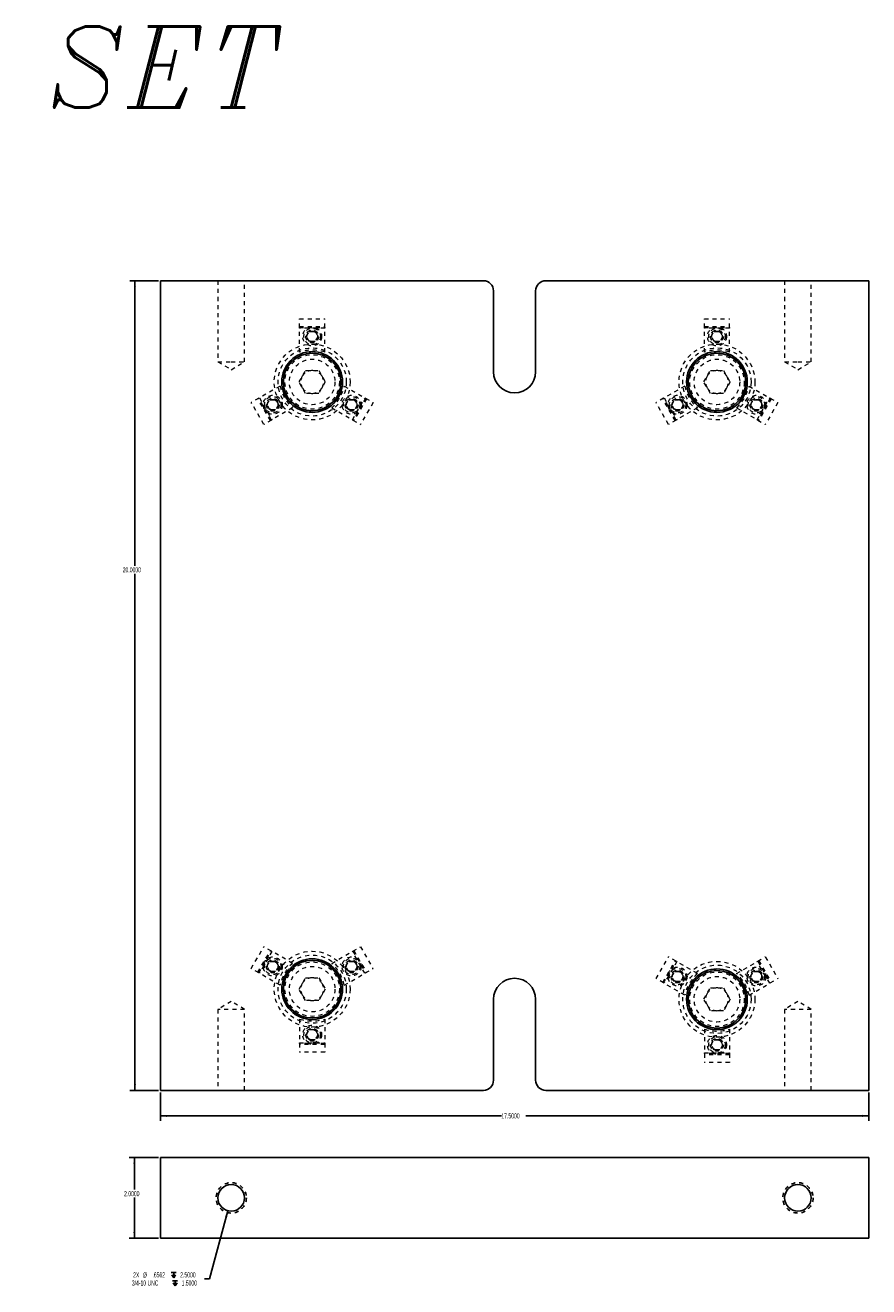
# Model space of a CAD drawing. Header units: inches. Extents: x 1802 to 2468, y -253 to -72.
# Tile 561 of 570: x 2415 to 2436, y -103 to -72. Entities that reach past the tile are written whole.
import ezdxf

# ---------------------------------------------------------------- set-up
doc = ezdxf.new("R2010")
doc.units = ezdxf.units.IN
doc.header["$LTSCALE"] = 0.5
doc.header["$MEASUREMENT"] = 0
doc.linetypes.add('HIDDEN', pattern=[0.225, 0.15, -0.075])
for name, color, linetype in [('SID-M-D', 42, 'Continuous'), ('SID-M-H', 4, 'HIDDEN'), ('SID-M-S', 105, 'Continuous')]:
    doc.layers.add(name, color=color, linetype=linetype)
doc.styles.add('I', font='ITALIC.SHX')
doc.styles.add('SLDTEXTSTYLE0', font='TXT', dxfattribs={"width": 0.595745})

# ---------------------------------------------------------------- blocks, each defined once
blk = doc.blocks.new('SW_SYMBOL_HOLE_DEPTH')
at = {"layer": 'SID-M-D', "color": 0}
for p, q in [((0, 34.4), (31.5, 34.4)), ((3.9, 21.9), (15.7, 3)), ((15.7, 34.4), (15.7, 3)), ((27.6, 21.9), (15.7, 3))]:
    blk.add_line(p, q, dxfattribs=at)

msp = doc.modelspace()

# ---------------------------------------------------------------- linework, layer by layer
at = {"layer": 'SID-M-D'}
for p, q in [((2418.34625, -78.2431), (2417.64133, -78.2431)), ((2417.76633, -78.2431), (2417.76633, -85.28343)), ((2417.76633, -98.2431), (2417.76633, -85.48186)), ((2418.34625, -98.2431), (2417.64133, -98.2431)), ((2418.39625, -98.2931), (2418.39625, -98.99802)), ((2435.89625, -98.2931), (2435.89625, -98.99802)), ((2418.39625, -98.87302), (2426.82111, -98.87302)), ((2435.89625, -98.87302), (2427.42146, -98.87302)), ((2418.34625, -99.89827), (2417.62895, -99.89827)), ((2417.75395, -99.89827), (2417.75395, -100.69501)), ((2417.75395, -101.89827), (2417.75395, -100.89345)), ((2420.06133, -101.21519), (2419.60932, -102.9021)), ((2418.34625, -101.89827), (2417.62895, -101.89827)), ((2419.60932, -102.9021), (2419.49057, -102.9021))]:
    msp.add_line(p, q, dxfattribs=at)
for points in [[(2417.76633, -78.2431), (2417.74033, -78.3991), (2417.79233, -78.3991)], [(2417.76633, -98.2431), (2417.79233, -98.0871), (2417.74033, -98.0871)], [(2418.39625, -98.87302), (2418.55225, -98.89902), (2418.55225, -98.84702)], [(2435.89625, -98.87302), (2435.74025, -98.84702), (2435.74025, -98.89902)], [(2417.75395, -99.89827), (2417.72795, -100.05427), (2417.77995, -100.05427)], [(2420.06133, -101.21519), (2419.99584, -101.35915), (2420.04607, -101.37261)], [(2417.75395, -101.89827), (2417.77995, -101.74227), (2417.72795, -101.74227)]]:
    msp.add_solid(points, dxfattribs=at)
at = {"layer": 'SID-M-H'}
for centre in [(2420.14625, -100.89827), (2434.14625, -100.89827)]:
    msp.add_circle(centre, 0.375, dxfattribs=at)
at = {"layer": 'SID-M-S', "linetype": 'Continuous', "lineweight": 25}
for p, q in [((2418.39625, -78.2431), (2418.39625, -98.2431)), ((2426.37625, -78.2431), (2418.39625, -78.2431)), ((2426.62625, -80.4931), (2426.62625, -78.4931)), ((2427.66625, -78.4931), (2427.66625, -80.4931)), ((2435.89625, -78.2431), (2427.91625, -78.2431)), ((2435.89625, -98.2431), (2435.89625, -78.2431)), ((2426.62625, -97.9931), (2426.62625, -95.9931)), ((2427.66625, -95.9931), (2427.66625, -97.9931)), ((2418.39625, -98.2431), (2426.37625, -98.2431)), ((2427.91625, -98.2431), (2435.89625, -98.2431))]:
    msp.add_line(p, q, dxfattribs=at)
at = {"layer": 'SID-M-S', "linetype": 'HIDDEN', "lineweight": 18}
for p, q in [((2419.81815, -78.2431), (2419.81815, -80.2431)), ((2420.47435, -80.2431), (2420.47435, -78.2431)), ((2433.81815, -78.2431), (2433.81815, -80.2431)), ((2434.47435, -80.2431), (2434.47435, -78.2431)), ((2421.83625, -79.1851), (2422.45625, -79.1851)), ((2421.83625, -79.4001), (2421.83625, -79.1851)), ((2421.83625, -79.3741), (2422.45625, -79.3741)), ((2421.83625, -79.4001), (2422.45625, -79.4001)), ((2421.83625, -79.4176), (2421.83625, -79.4001)), ((2422.45625, -79.4176), (2421.83625, -79.4176)), ((2421.83625, -80.00481), (2421.83625, -79.4176)), ((2422.45625, -79.4001), (2422.45625, -79.1851)), ((2422.45625, -79.4001), (2422.45625, -79.4176)), ((2422.45625, -80.00481), (2422.45625, -79.4176)), ((2431.83625, -79.1851), (2432.45625, -79.1851)), ((2431.83625, -79.4001), (2431.83625, -79.1851)), ((2431.83625, -79.3741), (2432.45625, -79.3741)), ((2431.83625, -79.4001), (2432.45625, -79.4001)), ((2431.83625, -79.4176), (2431.83625, -79.4001)), ((2432.45625, -79.4176), (2431.83625, -79.4176)), ((2431.83625, -80.00481), (2431.83625, -79.4176)), ((2432.45625, -79.4001), (2432.45625, -79.1851)), ((2432.45625, -79.4001), (2432.45625, -79.4176)), ((2432.45625, -80.00481), (2432.45625, -79.4176)), ((2422.00191, -79.6181), (2422.07408, -79.4931)), ((2422.07408, -79.7431), (2422.00191, -79.6181)), ((2422.07408, -79.4931), (2422.21842, -79.4931)), ((2422.21842, -79.7431), (2422.07408, -79.7431)), ((2422.21842, -79.4931), (2422.29058, -79.6181)), ((2422.29058, -79.6181), (2422.21842, -79.7431)), ((2432.00191, -79.6181), (2432.07408, -79.4931)), ((2432.07408, -79.7431), (2432.00191, -79.6181)), ((2432.07408, -79.4931), (2432.21842, -79.4931)), ((2432.21842, -79.7431), (2432.07408, -79.7431)), ((2432.21842, -79.4931), (2432.29058, -79.6181)), ((2432.29058, -79.6181), (2432.21842, -79.7431)), ((2419.81815, -80.2431), (2420.14625, -80.2431)), ((2419.81815, -80.2431), (2420.14625, -80.44024)), ((2420.14625, -80.2431), (2420.47435, -80.2431)), ((2420.14625, -80.44024), (2420.47435, -80.2431)), ((2433.81815, -80.2431), (2434.14625, -80.2431)), ((2433.81815, -80.2431), (2434.14625, -80.44024)), ((2434.14625, -80.2431), (2434.47435, -80.2431)), ((2434.14625, -80.44024), (2434.47435, -80.2431)), ((2421.82149, -80.7431), (2421.98387, -80.46185)), ((2421.98387, -80.46185), (2422.30863, -80.46185)), ((2422.30863, -80.46185), (2422.47101, -80.7431)), ((2431.82149, -80.7431), (2431.98387, -80.46185)), ((2431.98387, -80.46185), (2432.30863, -80.46185)), ((2432.30863, -80.46185), (2432.47101, -80.7431)), ((2421.35187, -80.84378), (2420.84333, -81.13738)), ((2421.98387, -81.02435), (2421.82149, -80.7431)), ((2422.30863, -81.02435), (2421.98387, -81.02435)), ((2422.47101, -80.7431), (2422.30863, -81.02435)), ((2422.94063, -80.84378), (2423.44916, -81.13738)), ((2431.35187, -80.84378), (2430.84333, -81.13738)), ((2431.98387, -81.02435), (2431.82149, -80.7431)), ((2432.30863, -81.02435), (2431.98387, -81.02435)), ((2432.47101, -80.7431), (2432.30863, -81.02435)), ((2432.94063, -80.84378), (2433.44916, -81.13738)), ((2420.82818, -81.14613), (2420.64198, -81.25363)), ((2420.95198, -81.79057), (2420.64198, -81.25363)), ((2421.11566, -81.69607), (2420.80566, -81.15913)), ((2420.82818, -81.14613), (2420.84333, -81.13738)), ((2421.13818, -81.68307), (2420.82818, -81.14613)), ((2420.84333, -81.13738), (2421.15333, -81.67432)), ((2421.02763, -81.3056), (2421.0998, -81.1806)), ((2421.0998, -81.4306), (2421.02763, -81.3056)), ((2421.0998, -81.1806), (2421.24414, -81.1806)), ((2421.24414, -81.1806), (2421.31631, -81.3056)), ((2421.31631, -81.3056), (2421.24414, -81.4306)), ((2422.97619, -81.3056), (2423.04836, -81.1806)), ((2423.04836, -81.4306), (2422.97619, -81.3056)), ((2423.04836, -81.1806), (2423.19269, -81.1806)), ((2423.13916, -81.67432), (2423.44916, -81.13738)), ((2423.46432, -81.14613), (2423.15432, -81.68307)), ((2423.48684, -81.15913), (2423.17684, -81.69607)), ((2423.19269, -81.1806), (2423.26486, -81.3056)), ((2423.26486, -81.3056), (2423.19269, -81.4306)), ((2423.65051, -81.25363), (2423.34051, -81.79057)), ((2423.44916, -81.13738), (2423.46432, -81.14613)), ((2423.46432, -81.14613), (2423.65051, -81.25363)), ((2430.82818, -81.14613), (2430.64198, -81.25363)), ((2430.95198, -81.79057), (2430.64198, -81.25363)), ((2431.11566, -81.69607), (2430.80566, -81.15913)), ((2430.82818, -81.14613), (2430.84333, -81.13738)), ((2431.13818, -81.68307), (2430.82818, -81.14613)), ((2430.84333, -81.13738), (2431.15333, -81.67432)), ((2431.02763, -81.3056), (2431.0998, -81.1806)), ((2431.0998, -81.4306), (2431.02763, -81.3056)), ((2431.0998, -81.1806), (2431.24414, -81.1806)), ((2431.24414, -81.1806), (2431.31631, -81.3056)), ((2431.31631, -81.3056), (2431.24414, -81.4306)), ((2432.97619, -81.3056), (2433.04836, -81.1806)), ((2433.04836, -81.4306), (2432.97619, -81.3056)), ((2433.04836, -81.1806), (2433.19269, -81.1806)), ((2433.13916, -81.67432), (2433.44916, -81.13738)), ((2433.46432, -81.14613), (2433.15432, -81.68307)), ((2433.48684, -81.15913), (2433.17684, -81.69607)), ((2433.19269, -81.1806), (2433.26486, -81.3056)), ((2433.26486, -81.3056), (2433.19269, -81.4306)), ((2433.65051, -81.25363), (2433.34051, -81.79057)), ((2433.44916, -81.13738), (2433.46432, -81.14613)), ((2433.46432, -81.14613), (2433.65051, -81.25363)), ((2421.24414, -81.4306), (2421.0998, -81.4306)), ((2421.66187, -81.38071), (2421.15333, -81.67432)), ((2422.63063, -81.38071), (2423.13916, -81.67432)), ((2423.19269, -81.4306), (2423.04836, -81.4306)), ((2431.24414, -81.4306), (2431.0998, -81.4306)), ((2431.66187, -81.38071), (2431.15333, -81.67432)), ((2432.63063, -81.38071), (2433.13916, -81.67432)), ((2433.19269, -81.4306), (2433.04836, -81.4306)), ((2421.13818, -81.68307), (2420.95198, -81.79057)), ((2421.15333, -81.67432), (2421.13818, -81.68307)), ((2423.15432, -81.68307), (2423.13916, -81.67432)), ((2423.15432, -81.68307), (2423.34051, -81.79057)), ((2431.13818, -81.68307), (2430.95198, -81.79057)), ((2431.15333, -81.67432), (2431.13818, -81.68307)), ((2433.15432, -81.68307), (2433.13916, -81.67432)), ((2433.15432, -81.68307), (2433.34051, -81.79057)), ((2420.64198, -95.23257), (2420.95198, -94.69563)), ((2421.13818, -94.80313), (2420.95198, -94.69563)), ((2423.15432, -94.80313), (2423.34051, -94.69563)), ((2423.34051, -94.69563), (2423.65051, -95.23257)), ((2420.80566, -95.32707), (2421.11566, -94.79013)), ((2420.82818, -95.34007), (2421.13818, -94.80313)), ((2421.15333, -94.81188), (2420.84333, -95.34882)), ((2421.13818, -94.80313), (2421.15333, -94.81188)), ((2421.66187, -95.10549), (2421.15333, -94.81188)), ((2422.63063, -95.10549), (2423.13916, -94.81188)), ((2423.13916, -94.81188), (2423.15432, -94.80313)), ((2423.44916, -95.34882), (2423.13916, -94.81188)), ((2423.15432, -94.80313), (2423.46432, -95.34007)), ((2423.17684, -94.79013), (2423.48684, -95.32707)), ((2430.64198, -95.48257), (2430.95198, -94.94563)), ((2430.80566, -95.57707), (2431.11566, -95.04013)), ((2431.13818, -95.05313), (2430.95198, -94.94563)), ((2433.15432, -95.05313), (2433.34051, -94.94563)), ((2433.17684, -95.04013), (2433.48684, -95.57707)), ((2433.34051, -94.94563), (2433.65051, -95.48257)), ((2420.82818, -95.34007), (2420.64198, -95.23257)), ((2420.84333, -95.34882), (2420.82818, -95.34007)), ((2421.35187, -95.64242), (2420.84333, -95.34882)), ((2421.02763, -95.1806), (2421.0998, -95.0556)), ((2421.0998, -95.3056), (2421.02763, -95.1806)), ((2421.0998, -95.0556), (2421.24414, -95.0556)), ((2421.24414, -95.3056), (2421.0998, -95.3056)), ((2421.24414, -95.0556), (2421.31631, -95.1806)), ((2421.31631, -95.1806), (2421.24414, -95.3056)), ((2422.94063, -95.64242), (2423.44916, -95.34882)), ((2422.97619, -95.1806), (2423.04836, -95.0556)), ((2423.04836, -95.3056), (2422.97619, -95.1806)), ((2423.04836, -95.0556), (2423.19269, -95.0556)), ((2423.19269, -95.3056), (2423.04836, -95.3056)), ((2423.19269, -95.0556), (2423.26486, -95.1806)), ((2423.26486, -95.1806), (2423.19269, -95.3056)), ((2423.46432, -95.34007), (2423.44916, -95.34882)), ((2423.46432, -95.34007), (2423.65051, -95.23257)), ((2430.82818, -95.59007), (2431.13818, -95.05313)), ((2431.15333, -95.06188), (2430.84333, -95.59882)), ((2431.02763, -95.4306), (2431.0998, -95.3056)), ((2431.0998, -95.3056), (2431.24414, -95.3056)), ((2431.13818, -95.05313), (2431.15333, -95.06188)), ((2431.66187, -95.35549), (2431.15333, -95.06188)), ((2431.24414, -95.3056), (2431.31631, -95.4306)), ((2432.63063, -95.35549), (2433.13916, -95.06188)), ((2432.97619, -95.4306), (2433.04836, -95.3056)), ((2433.04836, -95.3056), (2433.19269, -95.3056)), ((2433.13916, -95.06188), (2433.15432, -95.05313)), ((2433.44916, -95.59882), (2433.13916, -95.06188)), ((2433.15432, -95.05313), (2433.46432, -95.59007)), ((2433.19269, -95.3056), (2433.26486, -95.4306)), ((2421.82149, -95.7431), (2421.98387, -95.46185)), ((2421.98387, -95.46185), (2422.30863, -95.46185)), ((2422.30863, -95.46185), (2422.47101, -95.7431)), ((2430.82818, -95.59007), (2430.64198, -95.48257)), ((2430.84333, -95.59882), (2430.82818, -95.59007)), ((2431.35187, -95.89242), (2430.84333, -95.59882)), ((2431.0998, -95.5556), (2431.02763, -95.4306)), ((2431.24414, -95.5556), (2431.0998, -95.5556)), ((2431.31631, -95.4306), (2431.24414, -95.5556)), ((2432.94063, -95.89242), (2433.44916, -95.59882)), ((2433.04836, -95.5556), (2432.97619, -95.4306)), ((2433.19269, -95.5556), (2433.04836, -95.5556)), ((2433.26486, -95.4306), (2433.19269, -95.5556)), ((2433.46432, -95.59007), (2433.44916, -95.59882)), ((2433.46432, -95.59007), (2433.65051, -95.48257)), ((2421.98387, -96.02435), (2421.82149, -95.7431)), ((2422.47101, -95.7431), (2422.30863, -96.02435)), ((2431.82149, -95.9931), (2431.98387, -95.71185)), ((2431.98387, -95.71185), (2432.30863, -95.71185)), ((2432.30863, -95.71185), (2432.47101, -95.9931)), ((2420.14625, -96.04596), (2419.81815, -96.2431)), ((2420.47435, -96.2431), (2419.81815, -96.2431)), ((2419.81815, -96.2431), (2419.81815, -98.2431)), ((2420.47435, -96.2431), (2420.14625, -96.04596)), ((2420.47435, -98.2431), (2420.47435, -96.2431)), ((2422.30863, -96.02435), (2421.98387, -96.02435)), ((2431.98387, -96.27435), (2431.82149, -95.9931)), ((2432.30863, -96.27435), (2431.98387, -96.27435)), ((2432.47101, -95.9931), (2432.30863, -96.27435)), ((2434.14625, -96.04596), (2433.81815, -96.2431)), ((2434.47435, -96.2431), (2433.81815, -96.2431)), ((2433.81815, -96.2431), (2433.81815, -98.2431)), ((2434.47435, -96.2431), (2434.14625, -96.04596)), ((2434.47435, -98.2431), (2434.47435, -96.2431)), ((2421.83625, -96.48139), (2421.83625, -97.0686)), ((2422.45625, -96.48139), (2422.45625, -97.0686)), ((2422.00191, -96.8681), (2422.07408, -96.7431)), ((2422.07408, -96.9931), (2422.00191, -96.8681)), ((2422.07408, -96.7431), (2422.21842, -96.7431)), ((2422.21842, -96.7431), (2422.29058, -96.8681)), ((2422.29058, -96.8681), (2422.21842, -96.9931)), ((2431.83625, -96.73139), (2431.83625, -97.3186)), ((2432.45625, -96.73139), (2432.45625, -97.3186)), ((2421.83625, -97.0686), (2422.45625, -97.0686)), ((2421.83625, -97.0861), (2421.83625, -97.0686)), ((2421.83625, -97.0861), (2421.83625, -97.3011)), ((2422.45625, -97.0861), (2421.83625, -97.0861)), ((2422.45625, -97.1121), (2421.83625, -97.1121)), ((2422.21842, -96.9931), (2422.07408, -96.9931)), ((2422.45625, -97.0686), (2422.45625, -97.0861)), ((2422.45625, -97.0861), (2422.45625, -97.3011)), ((2432.00191, -97.1181), (2432.07408, -96.9931)), ((2432.07408, -97.2431), (2432.00191, -97.1181)), ((2432.07408, -96.9931), (2432.21842, -96.9931)), ((2432.21842, -96.9931), (2432.29058, -97.1181)), ((2432.29058, -97.1181), (2432.21842, -97.2431)), ((2422.45625, -97.3011), (2421.83625, -97.3011)), ((2431.83625, -97.3186), (2432.45625, -97.3186)), ((2431.83625, -97.3361), (2431.83625, -97.3186)), ((2431.83625, -97.3361), (2431.83625, -97.5511)), ((2432.45625, -97.3361), (2431.83625, -97.3361)), ((2432.45625, -97.3621), (2431.83625, -97.3621)), ((2432.21842, -97.2431), (2432.07408, -97.2431)), ((2432.45625, -97.3186), (2432.45625, -97.3361)), ((2432.45625, -97.3361), (2432.45625, -97.5511)), ((2432.45625, -97.5511), (2431.83625, -97.5511))]:
    msp.add_line(p, q, dxfattribs=at)
at = {"layer": 'SID-M-S'}
for p, q in [((2418.39625, -99.89827), (2418.39625, -101.89827)), ((2418.39625, -99.89827), (2435.89625, -99.89827)), ((2435.89625, -99.89827), (2435.89625, -101.89827)), ((2418.39625, -101.89827), (2426.37625, -101.89827)), ((2426.62625, -101.89827), (2426.37625, -101.89827)), ((2426.62625, -101.89827), (2427.66625, -101.89827)), ((2427.91625, -101.89827), (2427.66625, -101.89827)), ((2427.91625, -101.89827), (2435.89625, -101.89827))]:
    msp.add_line(p, q, dxfattribs=at)
at = {"layer": 'SID-M-S', "linetype": 'HIDDEN', "lineweight": 18}
for centre, radius in [((2422.14625, -79.6181), 0.23438), ((2422.14625, -79.6181), 0.20312), ((2422.14625, -79.6181), 0.1595), ((2422.14625, -79.6181), 0.15625), ((2432.14625, -79.6181), 0.23438), ((2432.14625, -79.6181), 0.20312), ((2432.14625, -79.6181), 0.1595), ((2432.14625, -79.6181), 0.15625), ((2422.14625, -79.6181), 0.13297), ((2422.14625, -79.6181), 0.1327), ((2422.14625, -79.6181), 0.13218), ((2422.14625, -79.6181), 0.1285), ((2432.14625, -79.6181), 0.13297), ((2432.14625, -79.6181), 0.1327), ((2432.14625, -79.6181), 0.13218), ((2432.14625, -79.6181), 0.1285), ((2422.14625, -80.7431), 0.9375), ((2422.14625, -80.7431), 0.84375), ((2422.14625, -80.7431), 0.7494), ((2422.14625, -80.7431), 0.71165), ((2422.14625, -80.7431), 0.67288), ((2432.14625, -80.7431), 0.9375), ((2432.14625, -80.7431), 0.84375), ((2432.14625, -80.7431), 0.7494), ((2432.14625, -80.7431), 0.71165), ((2432.14625, -80.7431), 0.67288), ((2422.14625, -80.7431), 0.5625), ((2432.14625, -80.7431), 0.5625), ((2421.17197, -81.3056), 0.23438), ((2421.17197, -81.3056), 0.20313), ((2421.17197, -81.3056), 0.1595), ((2421.17197, -81.3056), 0.15625), ((2421.17197, -81.3056), 0.13297), ((2421.17197, -81.3056), 0.1327), ((2421.17197, -81.3056), 0.13218), ((2421.17197, -81.3056), 0.1285), ((2423.12053, -81.3056), 0.23438), ((2423.12053, -81.3056), 0.20312), ((2423.12053, -81.3056), 0.1595), ((2423.12053, -81.3056), 0.15625), ((2423.12053, -81.3056), 0.13297), ((2423.12053, -81.3056), 0.1327), ((2423.12053, -81.3056), 0.13218), ((2423.12053, -81.3056), 0.1285), ((2431.17197, -81.3056), 0.23438), ((2431.17197, -81.3056), 0.20313), ((2431.17197, -81.3056), 0.1595), ((2431.17197, -81.3056), 0.15625), ((2431.17197, -81.3056), 0.13297), ((2431.17197, -81.3056), 0.1327), ((2431.17197, -81.3056), 0.13218), ((2431.17197, -81.3056), 0.1285), ((2433.12053, -81.3056), 0.23438), ((2433.12053, -81.3056), 0.20312), ((2433.12053, -81.3056), 0.1595), ((2433.12053, -81.3056), 0.15625), ((2433.12053, -81.3056), 0.13297), ((2433.12053, -81.3056), 0.1327), ((2433.12053, -81.3056), 0.13218), ((2433.12053, -81.3056), 0.1285), ((2421.17197, -95.1806), 0.23438), ((2421.17197, -95.1806), 0.20313), ((2421.17197, -95.1806), 0.1595), ((2421.17197, -95.1806), 0.15625), ((2421.17197, -95.1806), 0.13297), ((2421.17197, -95.1806), 0.1327), ((2421.17197, -95.1806), 0.13218), ((2421.17197, -95.1806), 0.1285), ((2422.14625, -95.7431), 0.9375), ((2422.14625, -95.7431), 0.84375), ((2422.14625, -95.7431), 0.7494), ((2422.14625, -95.7431), 0.71165), ((2423.12053, -95.1806), 0.23438), ((2423.12053, -95.1806), 0.20313), ((2423.12053, -95.1806), 0.1595), ((2423.12053, -95.1806), 0.15625), ((2423.12053, -95.1806), 0.13297), ((2423.12053, -95.1806), 0.1327), ((2423.12053, -95.1806), 0.13218), ((2423.12053, -95.1806), 0.1285), ((2422.14625, -95.7431), 0.67288), ((2422.14625, -95.7431), 0.5625), ((2431.17197, -95.4306), 0.23438), ((2431.17197, -95.4306), 0.20313), ((2431.17197, -95.4306), 0.1595), ((2431.17197, -95.4306), 0.15625), ((2431.17197, -95.4306), 0.13297), ((2431.17197, -95.4306), 0.1327), ((2431.17197, -95.4306), 0.13218), ((2431.17197, -95.4306), 0.1285), ((2432.14625, -95.9931), 0.9375), ((2432.14625, -95.9931), 0.84375), ((2432.14625, -95.9931), 0.7494), ((2432.14625, -95.9931), 0.71165), ((2432.14625, -95.9931), 0.67288), ((2433.12053, -95.4306), 0.23438), ((2433.12053, -95.4306), 0.20313), ((2433.12053, -95.4306), 0.1595), ((2433.12053, -95.4306), 0.15625), ((2433.12053, -95.4306), 0.13297), ((2433.12053, -95.4306), 0.1327), ((2433.12053, -95.4306), 0.13218), ((2433.12053, -95.4306), 0.1285), ((2432.14625, -95.9931), 0.5625), ((2422.14625, -96.8681), 0.23438), ((2422.14625, -96.8681), 0.20313), ((2422.14625, -96.8681), 0.1595), ((2422.14625, -96.8681), 0.15625), ((2422.14625, -96.8681), 0.13297), ((2422.14625, -96.8681), 0.1327), ((2422.14625, -96.8681), 0.13218), ((2422.14625, -96.8681), 0.1285), ((2432.14625, -97.1181), 0.23438), ((2432.14625, -97.1181), 0.20313), ((2432.14625, -97.1181), 0.1595), ((2432.14625, -97.1181), 0.15625), ((2432.14625, -97.1181), 0.13297), ((2432.14625, -97.1181), 0.1327), ((2432.14625, -97.1181), 0.13218), ((2432.14625, -97.1181), 0.1285)]:
    msp.add_circle(centre, radius, dxfattribs=at)
at = {"layer": 'SID-M-S', "linetype": 'Continuous', "lineweight": 25}
for centre, radius in [((2422.14625, -80.7431), 0.75), ((2422.14625, -80.7431), 0.71063), ((2432.14625, -80.7431), 0.75), ((2432.14625, -80.7431), 0.71063), ((2422.14625, -95.7431), 0.75), ((2422.14625, -95.7431), 0.71063), ((2432.14625, -95.9931), 0.75), ((2432.14625, -95.9931), 0.71063)]:
    msp.add_circle(centre, radius, dxfattribs=at)
at = {"layer": 'SID-M-S'}
for centre in [(2420.14625, -100.89827), (2434.14625, -100.89827)]:
    msp.add_circle(centre, 0.3281, dxfattribs=at)
at = {"layer": 'SID-M-S', "linetype": 'Continuous', "lineweight": 25}
for centre, radius, start, end in [((2426.37625, -78.4931), 0.25, 0, 90), ((2427.91625, -78.4931), 0.25, 90, 180), ((2427.14625, -80.4931), 0.52, 180, 0), ((2427.14625, -95.9931), 0.52, 0, 180), ((2426.37625, -97.9931), 0.25, 270, 0), ((2427.91625, -97.9931), 0.25, 180, 270)]:
    msp.add_arc(centre, radius, start, end, dxfattribs=at)
at = {"layer": 'SID-M-S', "linetype": 'HIDDEN', "lineweight": 18}
for centre, radius, start, end in [((2422.14625, -80.9881), 1.031, 72.501613, 107.498387), ((2432.14625, -80.9881), 1.031, 72.501613, 107.498387), ((2422.14625, -80.7431), 0.28125, 150, 210), ((2422.14625, -80.7431), 0.28125, 90, 150), ((2422.14625, -80.7431), 0.28125, 30, 90), ((2422.14625, -80.7431), 0.28125, 330, 30), ((2432.14625, -80.7431), 0.28125, 150, 210), ((2432.14625, -80.7431), 0.28125, 90, 150), ((2432.14625, -80.7431), 0.28125, 30, 90), ((2432.14625, -80.7431), 0.28125, 330, 30), ((2422.35842, -80.6206), 1.031, 192.501613, 227.498387), ((2422.14625, -80.7431), 0.28125, 210, 270), ((2422.14625, -80.7431), 0.28125, 270, 330), ((2421.93407, -80.6206), 1.031, 312.501613, 347.498387), ((2432.35842, -80.6206), 1.031, 192.501613, 227.498387), ((2432.14625, -80.7431), 0.28125, 210, 270), ((2432.14625, -80.7431), 0.28125, 270, 330), ((2431.93407, -80.6206), 1.031, 312.501613, 347.498387), ((2422.35842, -95.8656), 1.031, 132.501613, 167.498387), ((2421.93407, -95.8656), 1.031, 12.501613, 47.498387), ((2432.35842, -96.1156), 1.031, 132.501613, 167.498387), ((2431.93407, -96.1156), 1.031, 12.501613, 47.498387), ((2422.14625, -95.7431), 0.28125, 150, 210), ((2422.14625, -95.7431), 0.28125, 90, 150), ((2422.14625, -95.7431), 0.28125, 30, 90), ((2422.14625, -95.7431), 0.28125, 330, 30), ((2422.14625, -95.7431), 0.28125, 210, 270), ((2422.14625, -95.7431), 0.28125, 270, 330), ((2432.14625, -95.9931), 0.28125, 150, 210), ((2432.14625, -95.9931), 0.28125, 90, 150), ((2432.14625, -95.9931), 0.28125, 30, 90), ((2432.14625, -95.9931), 0.28125, 330, 30), ((2432.14625, -95.9931), 0.28125, 210, 270), ((2432.14625, -95.9931), 0.28125, 270, 330), ((2422.14625, -95.4981), 1.031, 252.501613, 287.498387), ((2432.14625, -95.7481), 1.031, 252.501613, 287.498387)]:
    msp.add_arc(centre, radius, start, end, dxfattribs=at)

# ---------------------------------------------------------------- block references
at = {"layer": 'SID-M-D', "xscale": 0.00405556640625, "yscale": 0.00405556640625, "zscale": 0.00405556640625}
for p in [(2418.66153, -102.88477), (2418.69531, -103.08512)]:
    msp.add_blockref('SW_SYMBOL_HOLE_DEPTH', p, dxfattribs=at)

# ---------------------------------------------------------------- texts
at = {"color": 6, "style": 'I'}
msp.add_text('DIE SET', height=2, dxfattribs=at).set_placement((2409.17641, -73.96545))
at = {"layer": 'SID-M-D', "char_height": 0.125, "attachment_point": 1, "style": 'SLDTEXTSTYLE0'}
for s, insert in [('20.0000', (2417.46615, -85.32073)), ('17.5000', (2426.82111, -98.81111)), ('2.0000', (2417.49996, -100.73231)), ('2X', (2417.72493, -102.73906)), ('%%c', (2417.96503, -102.74097)), ('.6562', (2418.20042, -102.73906)), ('2.5000', (2418.887, -102.73906)), ('3/4-10 UNC', (2417.69115, -102.93941)), ('1.5000', (2418.92078, -102.93941))]:
    msp.add_mtext(s, dxfattribs=dict(at, insert=insert))

doc.saveas('drawing.dxf')
